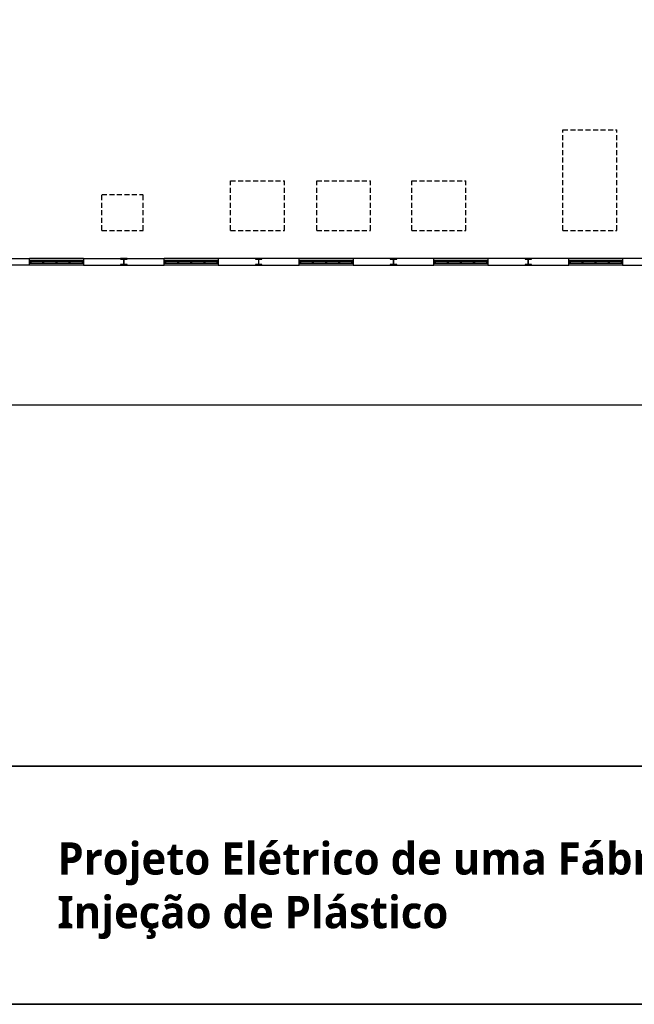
# Model space of a CAD drawing. Header units: millimetres. Extents: x -559 to 10735, y -2326 to 222.
# Tile 528 of 656: x 5342 to 5465, y -2110 to -1914. Entities that reach past the tile are written whole.
import ezdxf

# ---------------------------------------------------------------- set-up
doc = ezdxf.new("R2010")
doc.units = ezdxf.units.MM
doc.header["$LTSCALE"] = 4
doc.linetypes.add('HIDDEN', pattern=[0.375, 0.25, -0.125])
for name, color, linetype in [('Extremos da Area Total', 253, 'Continuous'), ('Modelo', 251, 'Continuous'), ('Planta Baixa', 251, 'Continuous'), ('Texto Cabeçalho', 3, 'Continuous')]:
    doc.layers.add(name, color=color, linetype=linetype)

# ---------------------------------------------------------------- blocks, each defined once
blk = doc.blocks.new('AUW01D3S-flat-19-flat-1')
at = {"color": 9}
for p, q in [((0, 0.125), (-2, 0.125)), ((0, -0.125), (-2, -0.125))]:
    blk.add_line(p, q, dxfattribs=at)
blk = doc.blocks.new('AUD18D1S-flat-49-flat-1')
at = {"color": 9}
for p, q in [((-2, -0.125), (-2, 0.125)), ((0, 0.125), (0, -0.125))]:
    blk.add_line(p, q, dxfattribs=at)
blk = doc.blocks.new('AUD19D1S-flat-49-flat-1')
at = {"color": 9}
for p, q in [((-2, 0), (-2, 0)), ((0, 0), (0, 0))]:
    blk.add_line(p, q, dxfattribs=at)
blk = doc.blocks.new('AUD37D1S-flat-137-flat-1')
at = {"color": 9}
for p, q in [((-0.05, 0.05), (-0.05, -0.05)), ((0, 0.05), (-0.05, 0.05)), ((0, -0.05), (0, 0.05)), ((-0.05, -0.05), (0, -0.05))]:
    blk.add_line(p, q, dxfattribs=at)
at = {"color": 9, "width": 0.5, "flags": 3}
for p in [(-0.05, 0), (-0.05, -0.05)]:
    blk.add_attdef('JAMBPT', p, '', height=0.01, rotation=180, dxfattribs=at)
at = {"color": 9, "oblique": 36.8699, "width": 1.25, "flags": 3}
for p in [(-0.05, 0.05), (-0.05, 0), (-0.05, -0.05)]:
    blk.add_attdef('JAMBPT', p, '', height=0.00632, rotation=243.4349, dxfattribs=at)
blk = doc.blocks.new('AUD37D1S-flat-136-flat-1')
at = {"color": 9}
for p, q in [((0, -0.05), (0, 0.05)), ((0, 0.05), (0.05, 0.05)), ((0.05, 0.05), (0.05, -0.05)), ((0.05, -0.05), (0, -0.05))]:
    blk.add_line(p, q, dxfattribs=at)
at = {"color": 9, "text_generation_flag": 4, "width": 1.25, "flags": 3}
for p in [(0.05, 0.05), (0.05, 0), (0.05, -0.05)]:
    blk.add_attdef('JAMBPT', p, '', height=0.00632, rotation=296.5651, dxfattribs=at)
at = {"color": 9, "text_generation_flag": 4, "width": 0.5, "flags": 3}
for p in [(0.05, 0), (0.05, -0.05)]:
    blk.add_attdef('JAMBPT', p, '', height=0.01, dxfattribs=at)
blk = doc.blocks.new('AUD40D1S-flat-38-flat-1')
at = {"color": 9}
for p, q in [((-1, 0.05), (-1, -0.05)), ((1, 0.05), (-1, 0.05)), ((1, -0.05), (1, 0.05)), ((-1, -0.05), (1, -0.05))]:
    blk.add_line(p, q, dxfattribs=at)
blk = doc.blocks.new('AUD40D1S-flat-37-flat-1')
at = {"color": 9}
for p, q in [((-1, 0.05), (-1, -0.05)), ((1, 0.05), (-1, 0.05)), ((1, -0.05), (1, 0.05)), ((-1, -0.05), (1, -0.05))]:
    blk.add_line(p, q, dxfattribs=at)
blk = doc.blocks.new('AUD37D1S-flat-135-flat-1')
at = {"color": 9}
for p, q in [((-0.05, 0.05), (-0.05, -0.05)), ((0, 0.05), (-0.05, 0.05)), ((0, -0.05), (0, 0.05)), ((-0.05, -0.05), (0, -0.05))]:
    blk.add_line(p, q, dxfattribs=at)
at = {"color": 9, "width": 0.5, "flags": 3}
for p in [(-0.05, 0), (-0.05, -0.05)]:
    blk.add_attdef('JAMBPT', p, '', height=0.01, rotation=180, dxfattribs=at)
at = {"color": 9, "oblique": 36.8699, "width": 1.25, "flags": 3}
for p in [(-0.05, 0.05), (-0.05, 0), (-0.05, -0.05)]:
    blk.add_attdef('JAMBPT', p, '', height=0.00632, rotation=243.4349, dxfattribs=at)
blk = doc.blocks.new('AUD37D1S-flat-134-flat-1')
at = {"color": 9}
for p, q in [((-0.05, 0.05), (-0.05, -0.05)), ((0, 0.05), (-0.05, 0.05)), ((0, -0.05), (0, 0.05)), ((-0.05, -0.05), (0, -0.05))]:
    blk.add_line(p, q, dxfattribs=at)
at = {"color": 9, "width": 0.5, "flags": 3}
for p in [(-0.05, 0), (-0.05, -0.05)]:
    blk.add_attdef('JAMBPT', p, '', height=0.01, rotation=180, dxfattribs=at)
at = {"color": 9, "oblique": 36.8699, "width": 1.25, "flags": 3}
for p in [(-0.05, 0.05), (-0.05, 0), (-0.05, -0.05)]:
    blk.add_attdef('JAMBPT', p, '', height=0.00632, rotation=243.4349, dxfattribs=at)
blk = doc.blocks.new('AUD37D1S-flat-133-flat-1')
at = {"color": 9}
for p, q in [((-0.05, 0.05), (-0.05, -0.05)), ((0, 0.05), (-0.05, 0.05)), ((0, -0.05), (0, 0.05)), ((-0.05, -0.05), (0, -0.05))]:
    blk.add_line(p, q, dxfattribs=at)
at = {"color": 9, "width": 0.5, "flags": 3}
for p in [(-0.05, 0), (-0.05, -0.05)]:
    blk.add_attdef('JAMBPT', p, '', height=0.01, rotation=180, dxfattribs=at)
at = {"color": 9, "oblique": 36.8699, "width": 1.25, "flags": 3}
for p in [(-0.05, 0.05), (-0.05, 0), (-0.05, -0.05)]:
    blk.add_attdef('JAMBPT', p, '', height=0.00632, rotation=243.4349, dxfattribs=at)
blk = doc.blocks.new('AUW01D1S-flat-56-flat-1')
at = {"color": 9}
blk.add_line((0.21875, 0), (-0.21875, 0), dxfattribs=at)
blk = doc.blocks.new('AUW01D1S-flat-55-flat-1')
at = {"color": 9}
blk.add_line((0.21875, 0), (-0.21875, 0), dxfattribs=at)
blk = doc.blocks.new('AUW01D1S-flat-54-flat-1')
at = {"color": 9}
blk.add_line((0.21875, 0), (-0.21875, 0), dxfattribs=at)
blk = doc.blocks.new('AUW01D1S-flat-53-flat-1')
at = {"color": 9}
blk.add_line((0.21875, 0), (-0.21875, 0), dxfattribs=at)
blk = doc.blocks.new('AUW01D3S-flat-18-flat-1')
at = {"color": 9}
for p, q in [((0, 0.125), (-2, 0.125)), ((0, -0.125), (-2, -0.125))]:
    blk.add_line(p, q, dxfattribs=at)
blk = doc.blocks.new('AUD18D1S-flat-48-flat-1')
at = {"color": 9}
for p, q in [((-2, -0.125), (-2, 0.125)), ((0, 0.125), (0, -0.125))]:
    blk.add_line(p, q, dxfattribs=at)
blk = doc.blocks.new('AUD19D1S-flat-48-flat-1')
at = {"color": 9}
for p, q in [((-2, 0), (-2, 0)), ((0, 0), (0, 0))]:
    blk.add_line(p, q, dxfattribs=at)
blk = doc.blocks.new('AUD37D1S-flat-132-flat-1')
at = {"color": 9}
for p, q in [((-0.05, 0.05), (-0.05, -0.05)), ((0, 0.05), (-0.05, 0.05)), ((0, -0.05), (0, 0.05)), ((-0.05, -0.05), (0, -0.05))]:
    blk.add_line(p, q, dxfattribs=at)
at = {"color": 9, "width": 0.5, "flags": 3}
for p in [(-0.05, 0), (-0.05, -0.05)]:
    blk.add_attdef('JAMBPT', p, '', height=0.01, rotation=180, dxfattribs=at)
at = {"color": 9, "oblique": 36.8699, "width": 1.25, "flags": 3}
for p in [(-0.05, 0.05), (-0.05, 0), (-0.05, -0.05)]:
    blk.add_attdef('JAMBPT', p, '', height=0.00632, rotation=243.4349, dxfattribs=at)
blk = doc.blocks.new('AUD37D1S-flat-131-flat-1')
at = {"color": 9}
for p, q in [((0, -0.05), (0, 0.05)), ((0, 0.05), (0.05, 0.05)), ((0.05, 0.05), (0.05, -0.05)), ((0.05, -0.05), (0, -0.05))]:
    blk.add_line(p, q, dxfattribs=at)
at = {"color": 9, "text_generation_flag": 4, "width": 1.25, "flags": 3}
for p in [(0.05, 0.05), (0.05, 0), (0.05, -0.05)]:
    blk.add_attdef('JAMBPT', p, '', height=0.00632, rotation=296.5651, dxfattribs=at)
at = {"color": 9, "text_generation_flag": 4, "width": 0.5, "flags": 3}
for p in [(0.05, 0), (0.05, -0.05)]:
    blk.add_attdef('JAMBPT', p, '', height=0.01, dxfattribs=at)
blk = doc.blocks.new('AUD40D1S-flat-36-flat-1')
at = {"color": 9}
for p, q in [((-1, 0.05), (-1, -0.05)), ((1, 0.05), (-1, 0.05)), ((1, -0.05), (1, 0.05)), ((-1, -0.05), (1, -0.05))]:
    blk.add_line(p, q, dxfattribs=at)
blk = doc.blocks.new('AUD40D1S-flat-35-flat-1')
at = {"color": 9}
for p, q in [((-1, 0.05), (-1, -0.05)), ((1, 0.05), (-1, 0.05)), ((1, -0.05), (1, 0.05)), ((-1, -0.05), (1, -0.05))]:
    blk.add_line(p, q, dxfattribs=at)
blk = doc.blocks.new('AUD37D1S-flat-130-flat-1')
at = {"color": 9}
for p, q in [((-0.05, 0.05), (-0.05, -0.05)), ((0, 0.05), (-0.05, 0.05)), ((0, -0.05), (0, 0.05)), ((-0.05, -0.05), (0, -0.05))]:
    blk.add_line(p, q, dxfattribs=at)
at = {"color": 9, "width": 0.5, "flags": 3}
for p in [(-0.05, 0), (-0.05, -0.05)]:
    blk.add_attdef('JAMBPT', p, '', height=0.01, rotation=180, dxfattribs=at)
at = {"color": 9, "oblique": 36.8699, "width": 1.25, "flags": 3}
for p in [(-0.05, 0.05), (-0.05, 0), (-0.05, -0.05)]:
    blk.add_attdef('JAMBPT', p, '', height=0.00632, rotation=243.4349, dxfattribs=at)
blk = doc.blocks.new('AUD37D1S-flat-129-flat-1')
at = {"color": 9}
for p, q in [((-0.05, 0.05), (-0.05, -0.05)), ((0, 0.05), (-0.05, 0.05)), ((0, -0.05), (0, 0.05)), ((-0.05, -0.05), (0, -0.05))]:
    blk.add_line(p, q, dxfattribs=at)
at = {"color": 9, "width": 0.5, "flags": 3}
for p in [(-0.05, 0), (-0.05, -0.05)]:
    blk.add_attdef('JAMBPT', p, '', height=0.01, rotation=180, dxfattribs=at)
at = {"color": 9, "oblique": 36.8699, "width": 1.25, "flags": 3}
for p in [(-0.05, 0.05), (-0.05, 0), (-0.05, -0.05)]:
    blk.add_attdef('JAMBPT', p, '', height=0.00632, rotation=243.4349, dxfattribs=at)
blk = doc.blocks.new('AUD37D1S-flat-128-flat-1')
at = {"color": 9}
for p, q in [((-0.05, 0.05), (-0.05, -0.05)), ((0, 0.05), (-0.05, 0.05)), ((0, -0.05), (0, 0.05)), ((-0.05, -0.05), (0, -0.05))]:
    blk.add_line(p, q, dxfattribs=at)
at = {"color": 9, "width": 0.5, "flags": 3}
for p in [(-0.05, 0), (-0.05, -0.05)]:
    blk.add_attdef('JAMBPT', p, '', height=0.01, rotation=180, dxfattribs=at)
at = {"color": 9, "oblique": 36.8699, "width": 1.25, "flags": 3}
for p in [(-0.05, 0.05), (-0.05, 0), (-0.05, -0.05)]:
    blk.add_attdef('JAMBPT', p, '', height=0.00632, rotation=243.4349, dxfattribs=at)
blk = doc.blocks.new('AUW01D1S-flat-52-flat-1')
at = {"color": 9}
blk.add_line((0.21875, 0), (-0.21875, 0), dxfattribs=at)
blk = doc.blocks.new('AUW01D1S-flat-51-flat-1')
at = {"color": 9}
blk.add_line((0.21875, 0), (-0.21875, 0), dxfattribs=at)
blk = doc.blocks.new('AUW01D1S-flat-50-flat-1')
at = {"color": 9}
blk.add_line((0.21875, 0), (-0.21875, 0), dxfattribs=at)
blk = doc.blocks.new('AUW01D1S-flat-49-flat-1')
at = {"color": 9}
blk.add_line((0.21875, 0), (-0.21875, 0), dxfattribs=at)
blk = doc.blocks.new('AUW01D3S-flat-17-flat-1')
at = {"color": 9}
for p, q in [((0, 0.125), (-2, 0.125)), ((0, -0.125), (-2, -0.125))]:
    blk.add_line(p, q, dxfattribs=at)
blk = doc.blocks.new('AUD18D1S-flat-47-flat-1')
at = {"color": 9}
for p, q in [((-2, -0.125), (-2, 0.125)), ((0, 0.125), (0, -0.125))]:
    blk.add_line(p, q, dxfattribs=at)
blk = doc.blocks.new('AUD19D1S-flat-47-flat-1')
at = {"color": 9}
for p, q in [((-2, 0), (-2, 0)), ((0, 0), (0, 0))]:
    blk.add_line(p, q, dxfattribs=at)
blk = doc.blocks.new('AUD37D1S-flat-127-flat-1')
at = {"color": 9}
for p, q in [((-0.05, 0.05), (-0.05, -0.05)), ((0, 0.05), (-0.05, 0.05)), ((0, -0.05), (0, 0.05)), ((-0.05, -0.05), (0, -0.05))]:
    blk.add_line(p, q, dxfattribs=at)
at = {"color": 9, "width": 0.5, "flags": 3}
for p in [(-0.05, 0), (-0.05, -0.05)]:
    blk.add_attdef('JAMBPT', p, '', height=0.01, rotation=180, dxfattribs=at)
at = {"color": 9, "oblique": 36.8699, "width": 1.25, "flags": 3}
for p in [(-0.05, 0.05), (-0.05, 0), (-0.05, -0.05)]:
    blk.add_attdef('JAMBPT', p, '', height=0.00632, rotation=243.4349, dxfattribs=at)
blk = doc.blocks.new('AUD37D1S-flat-126-flat-1')
at = {"color": 9}
for p, q in [((0, -0.05), (0, 0.05)), ((0, 0.05), (0.05, 0.05)), ((0.05, 0.05), (0.05, -0.05)), ((0.05, -0.05), (0, -0.05))]:
    blk.add_line(p, q, dxfattribs=at)
at = {"color": 9, "text_generation_flag": 4, "width": 1.25, "flags": 3}
for p in [(0.05, 0.05), (0.05, 0), (0.05, -0.05)]:
    blk.add_attdef('JAMBPT', p, '', height=0.00632, rotation=296.5651, dxfattribs=at)
at = {"color": 9, "text_generation_flag": 4, "width": 0.5, "flags": 3}
for p in [(0.05, 0), (0.05, -0.05)]:
    blk.add_attdef('JAMBPT', p, '', height=0.01, dxfattribs=at)
blk = doc.blocks.new('AUD40D1S-flat-34-flat-1')
at = {"color": 9}
for p, q in [((-1, 0.05), (-1, -0.05)), ((1, 0.05), (-1, 0.05)), ((1, -0.05), (1, 0.05)), ((-1, -0.05), (1, -0.05))]:
    blk.add_line(p, q, dxfattribs=at)
blk = doc.blocks.new('AUD40D1S-flat-33-flat-1')
at = {"color": 9}
for p, q in [((-1, 0.05), (-1, -0.05)), ((1, 0.05), (-1, 0.05)), ((1, -0.05), (1, 0.05)), ((-1, -0.05), (1, -0.05))]:
    blk.add_line(p, q, dxfattribs=at)
blk = doc.blocks.new('AUD37D1S-flat-125-flat-1')
at = {"color": 9}
for p, q in [((-0.05, 0.05), (-0.05, -0.05)), ((0, 0.05), (-0.05, 0.05)), ((0, -0.05), (0, 0.05)), ((-0.05, -0.05), (0, -0.05))]:
    blk.add_line(p, q, dxfattribs=at)
at = {"color": 9, "width": 0.5, "flags": 3}
for p in [(-0.05, 0), (-0.05, -0.05)]:
    blk.add_attdef('JAMBPT', p, '', height=0.01, rotation=180, dxfattribs=at)
at = {"color": 9, "oblique": 36.8699, "width": 1.25, "flags": 3}
for p in [(-0.05, 0.05), (-0.05, 0), (-0.05, -0.05)]:
    blk.add_attdef('JAMBPT', p, '', height=0.00632, rotation=243.4349, dxfattribs=at)
blk = doc.blocks.new('AUD37D1S-flat-124-flat-1')
at = {"color": 9}
for p, q in [((-0.05, 0.05), (-0.05, -0.05)), ((0, 0.05), (-0.05, 0.05)), ((0, -0.05), (0, 0.05)), ((-0.05, -0.05), (0, -0.05))]:
    blk.add_line(p, q, dxfattribs=at)
at = {"color": 9, "width": 0.5, "flags": 3}
for p in [(-0.05, 0), (-0.05, -0.05)]:
    blk.add_attdef('JAMBPT', p, '', height=0.01, rotation=180, dxfattribs=at)
at = {"color": 9, "oblique": 36.8699, "width": 1.25, "flags": 3}
for p in [(-0.05, 0.05), (-0.05, 0), (-0.05, -0.05)]:
    blk.add_attdef('JAMBPT', p, '', height=0.00632, rotation=243.4349, dxfattribs=at)
blk = doc.blocks.new('AUD37D1S-flat-123-flat-1')
at = {"color": 9}
for p, q in [((-0.05, 0.05), (-0.05, -0.05)), ((0, 0.05), (-0.05, 0.05)), ((0, -0.05), (0, 0.05)), ((-0.05, -0.05), (0, -0.05))]:
    blk.add_line(p, q, dxfattribs=at)
at = {"color": 9, "width": 0.5, "flags": 3}
for p in [(-0.05, 0), (-0.05, -0.05)]:
    blk.add_attdef('JAMBPT', p, '', height=0.01, rotation=180, dxfattribs=at)
at = {"color": 9, "oblique": 36.8699, "width": 1.25, "flags": 3}
for p in [(-0.05, 0.05), (-0.05, 0), (-0.05, -0.05)]:
    blk.add_attdef('JAMBPT', p, '', height=0.00632, rotation=243.4349, dxfattribs=at)
blk = doc.blocks.new('AUW01D1S-flat-48-flat-1')
at = {"color": 9}
blk.add_line((0.21875, 0), (-0.21875, 0), dxfattribs=at)
blk = doc.blocks.new('AUW01D1S-flat-47-flat-1')
at = {"color": 9}
blk.add_line((0.21875, 0), (-0.21875, 0), dxfattribs=at)
blk = doc.blocks.new('AUW01D1S-flat-46-flat-1')
at = {"color": 9}
blk.add_line((0.21875, 0), (-0.21875, 0), dxfattribs=at)
blk = doc.blocks.new('AUW01D1S-flat-45-flat-1')
at = {"color": 9}
blk.add_line((0.21875, 0), (-0.21875, 0), dxfattribs=at)
blk = doc.blocks.new('AUW01D3S-flat-16-flat-1')
at = {"color": 9}
for p, q in [((0, 0.125), (-2, 0.125)), ((0, -0.125), (-2, -0.125))]:
    blk.add_line(p, q, dxfattribs=at)
blk = doc.blocks.new('AUD18D1S-flat-46-flat-1')
at = {"color": 9}
for p, q in [((-2, -0.125), (-2, 0.125)), ((0, 0.125), (0, -0.125))]:
    blk.add_line(p, q, dxfattribs=at)
blk = doc.blocks.new('AUD19D1S-flat-46-flat-1')
at = {"color": 9}
for p, q in [((-2, 0), (-2, 0)), ((0, 0), (0, 0))]:
    blk.add_line(p, q, dxfattribs=at)
blk = doc.blocks.new('AUD37D1S-flat-122-flat-1')
at = {"color": 9}
for p, q in [((-0.05, 0.05), (-0.05, -0.05)), ((0, 0.05), (-0.05, 0.05)), ((0, -0.05), (0, 0.05)), ((-0.05, -0.05), (0, -0.05))]:
    blk.add_line(p, q, dxfattribs=at)
at = {"color": 9, "width": 0.5, "flags": 3}
for p in [(-0.05, 0), (-0.05, -0.05)]:
    blk.add_attdef('JAMBPT', p, '', height=0.01, rotation=180, dxfattribs=at)
at = {"color": 9, "oblique": 36.8699, "width": 1.25, "flags": 3}
for p in [(-0.05, 0.05), (-0.05, 0), (-0.05, -0.05)]:
    blk.add_attdef('JAMBPT', p, '', height=0.00632, rotation=243.4349, dxfattribs=at)
blk = doc.blocks.new('AUD37D1S-flat-121-flat-1')
at = {"color": 9}
for p, q in [((0, -0.05), (0, 0.05)), ((0, 0.05), (0.05, 0.05)), ((0.05, 0.05), (0.05, -0.05)), ((0.05, -0.05), (0, -0.05))]:
    blk.add_line(p, q, dxfattribs=at)
at = {"color": 9, "text_generation_flag": 4, "width": 1.25, "flags": 3}
for p in [(0.05, 0.05), (0.05, 0), (0.05, -0.05)]:
    blk.add_attdef('JAMBPT', p, '', height=0.00632, rotation=296.5651, dxfattribs=at)
at = {"color": 9, "text_generation_flag": 4, "width": 0.5, "flags": 3}
for p in [(0.05, 0), (0.05, -0.05)]:
    blk.add_attdef('JAMBPT', p, '', height=0.01, dxfattribs=at)
blk = doc.blocks.new('AUD40D1S-flat-32-flat-1')
at = {"color": 9}
for p, q in [((-1, 0.05), (-1, -0.05)), ((1, 0.05), (-1, 0.05)), ((1, -0.05), (1, 0.05)), ((-1, -0.05), (1, -0.05))]:
    blk.add_line(p, q, dxfattribs=at)
blk = doc.blocks.new('AUD40D1S-flat-31-flat-1')
at = {"color": 9}
for p, q in [((-1, 0.05), (-1, -0.05)), ((1, 0.05), (-1, 0.05)), ((1, -0.05), (1, 0.05)), ((-1, -0.05), (1, -0.05))]:
    blk.add_line(p, q, dxfattribs=at)
blk = doc.blocks.new('AUD37D1S-flat-120-flat-1')
at = {"color": 9}
for p, q in [((-0.05, 0.05), (-0.05, -0.05)), ((0, 0.05), (-0.05, 0.05)), ((0, -0.05), (0, 0.05)), ((-0.05, -0.05), (0, -0.05))]:
    blk.add_line(p, q, dxfattribs=at)
at = {"color": 9, "width": 0.5, "flags": 3}
for p in [(-0.05, 0), (-0.05, -0.05)]:
    blk.add_attdef('JAMBPT', p, '', height=0.01, rotation=180, dxfattribs=at)
at = {"color": 9, "oblique": 36.8699, "width": 1.25, "flags": 3}
for p in [(-0.05, 0.05), (-0.05, 0), (-0.05, -0.05)]:
    blk.add_attdef('JAMBPT', p, '', height=0.00632, rotation=243.4349, dxfattribs=at)
blk = doc.blocks.new('AUD37D1S-flat-119-flat-1')
at = {"color": 9}
for p, q in [((-0.05, 0.05), (-0.05, -0.05)), ((0, 0.05), (-0.05, 0.05)), ((0, -0.05), (0, 0.05)), ((-0.05, -0.05), (0, -0.05))]:
    blk.add_line(p, q, dxfattribs=at)
at = {"color": 9, "width": 0.5, "flags": 3}
for p in [(-0.05, 0), (-0.05, -0.05)]:
    blk.add_attdef('JAMBPT', p, '', height=0.01, rotation=180, dxfattribs=at)
at = {"color": 9, "oblique": 36.8699, "width": 1.25, "flags": 3}
for p in [(-0.05, 0.05), (-0.05, 0), (-0.05, -0.05)]:
    blk.add_attdef('JAMBPT', p, '', height=0.00632, rotation=243.4349, dxfattribs=at)
blk = doc.blocks.new('AUD37D1S-flat-118-flat-1')
at = {"color": 9}
for p, q in [((-0.05, 0.05), (-0.05, -0.05)), ((0, 0.05), (-0.05, 0.05)), ((0, -0.05), (0, 0.05)), ((-0.05, -0.05), (0, -0.05))]:
    blk.add_line(p, q, dxfattribs=at)
at = {"color": 9, "width": 0.5, "flags": 3}
for p in [(-0.05, 0), (-0.05, -0.05)]:
    blk.add_attdef('JAMBPT', p, '', height=0.01, rotation=180, dxfattribs=at)
at = {"color": 9, "oblique": 36.8699, "width": 1.25, "flags": 3}
for p in [(-0.05, 0.05), (-0.05, 0), (-0.05, -0.05)]:
    blk.add_attdef('JAMBPT', p, '', height=0.00632, rotation=243.4349, dxfattribs=at)
blk = doc.blocks.new('AUW01D1S-flat-44-flat-1')
at = {"color": 9}
blk.add_line((0.21875, 0), (-0.21875, 0), dxfattribs=at)
blk = doc.blocks.new('AUW01D1S-flat-43-flat-1')
at = {"color": 9}
blk.add_line((0.21875, 0), (-0.21875, 0), dxfattribs=at)
blk = doc.blocks.new('AUW01D1S-flat-42-flat-1')
at = {"color": 9}
blk.add_line((0.21875, 0), (-0.21875, 0), dxfattribs=at)
blk = doc.blocks.new('AUW01D1S-flat-41-flat-1')
at = {"color": 9}
blk.add_line((0.21875, 0), (-0.21875, 0), dxfattribs=at)
blk = doc.blocks.new('AUW01D1S-flat-40-flat-1')
at = {"color": 9}
blk.add_line((0.21875, 0), (-0.21875, 0), dxfattribs=at)
blk = doc.blocks.new('AUW01D1S-flat-39-flat-1')
at = {"color": 9}
blk.add_line((0.21875, 0), (-0.21875, 0), dxfattribs=at)
blk = doc.blocks.new('AUW01D1S-flat-38-flat-1')
at = {"color": 9}
blk.add_line((0.21875, 0), (-0.21875, 0), dxfattribs=at)
blk = doc.blocks.new('AUW01D1S-flat-37-flat-1')
at = {"color": 9}
blk.add_line((0.21875, 0), (-0.21875, 0), dxfattribs=at)
blk = doc.blocks.new('AUD37D1S-flat-109-flat-1')
at = {"color": 9}
for p, q in [((-0.05, 0.05), (-0.05, -0.05)), ((0, 0.05), (-0.05, 0.05)), ((0, -0.05), (0, 0.05)), ((-0.05, -0.05), (0, -0.05))]:
    blk.add_line(p, q, dxfattribs=at)
at = {"color": 9, "width": 0.5, "flags": 3}
for p in [(-0.05, 0), (-0.05, -0.05)]:
    blk.add_attdef('JAMBPT', p, '', height=0.01, rotation=180, dxfattribs=at)
at = {"color": 9, "oblique": 36.8699, "width": 1.25, "flags": 3}
for p in [(-0.05, 0.05), (-0.05, 0), (-0.05, -0.05)]:
    blk.add_attdef('JAMBPT', p, '', height=0.00632, rotation=243.4349, dxfattribs=at)
blk = doc.blocks.new('AUD37D1S-flat-108-flat-1')
at = {"color": 9}
for p, q in [((-0.05, 0.05), (-0.05, -0.05)), ((0, 0.05), (-0.05, 0.05)), ((0, -0.05), (0, 0.05)), ((-0.05, -0.05), (0, -0.05))]:
    blk.add_line(p, q, dxfattribs=at)
at = {"color": 9, "width": 0.5, "flags": 3}
for p in [(-0.05, 0), (-0.05, -0.05)]:
    blk.add_attdef('JAMBPT', p, '', height=0.01, rotation=180, dxfattribs=at)
at = {"color": 9, "oblique": 36.8699, "width": 1.25, "flags": 3}
for p in [(-0.05, 0.05), (-0.05, 0), (-0.05, -0.05)]:
    blk.add_attdef('JAMBPT', p, '', height=0.00632, rotation=243.4349, dxfattribs=at)
blk = doc.blocks.new('AUD37D1S-flat-107-flat-1')
at = {"color": 9}
for p, q in [((-0.05, 0.05), (-0.05, -0.05)), ((0, 0.05), (-0.05, 0.05)), ((0, -0.05), (0, 0.05)), ((-0.05, -0.05), (0, -0.05))]:
    blk.add_line(p, q, dxfattribs=at)
at = {"color": 9, "width": 0.5, "flags": 3}
for p in [(-0.05, 0), (-0.05, -0.05)]:
    blk.add_attdef('JAMBPT', p, '', height=0.01, rotation=180, dxfattribs=at)
at = {"color": 9, "oblique": 36.8699, "width": 1.25, "flags": 3}
for p in [(-0.05, 0.05), (-0.05, 0), (-0.05, -0.05)]:
    blk.add_attdef('JAMBPT', p, '', height=0.00632, rotation=243.4349, dxfattribs=at)
blk = doc.blocks.new('AUD40D1S-flat-30-flat-1')
at = {"color": 9}
for p, q in [((-1, 0.05), (-1, -0.05)), ((1, 0.05), (-1, 0.05)), ((1, -0.05), (1, 0.05)), ((-1, -0.05), (1, -0.05))]:
    blk.add_line(p, q, dxfattribs=at)
blk = doc.blocks.new('AUD40D1S-flat-29-flat-1')
at = {"color": 9}
for p, q in [((-1, 0.05), (-1, -0.05)), ((1, 0.05), (-1, 0.05)), ((1, -0.05), (1, 0.05)), ((-1, -0.05), (1, -0.05))]:
    blk.add_line(p, q, dxfattribs=at)
blk = doc.blocks.new('AUD37D1S-flat-106-flat-1')
at = {"color": 9}
for p, q in [((0, -0.05), (0, 0.05)), ((0, 0.05), (0.05, 0.05)), ((0.05, 0.05), (0.05, -0.05)), ((0.05, -0.05), (0, -0.05))]:
    blk.add_line(p, q, dxfattribs=at)
at = {"color": 9, "text_generation_flag": 4, "width": 1.25, "flags": 3}
for p in [(0.05, 0.05), (0.05, 0), (0.05, -0.05)]:
    blk.add_attdef('JAMBPT', p, '', height=0.00632, rotation=296.5651, dxfattribs=at)
at = {"color": 9, "text_generation_flag": 4, "width": 0.5, "flags": 3}
for p in [(0.05, 0), (0.05, -0.05)]:
    blk.add_attdef('JAMBPT', p, '', height=0.01, dxfattribs=at)
blk = doc.blocks.new('AUD37D1S-flat-105-flat-1')
at = {"color": 9}
for p, q in [((-0.05, 0.05), (-0.05, -0.05)), ((0, 0.05), (-0.05, 0.05)), ((0, -0.05), (0, 0.05)), ((-0.05, -0.05), (0, -0.05))]:
    blk.add_line(p, q, dxfattribs=at)
at = {"color": 9, "width": 0.5, "flags": 3}
for p in [(-0.05, 0), (-0.05, -0.05)]:
    blk.add_attdef('JAMBPT', p, '', height=0.01, rotation=180, dxfattribs=at)
at = {"color": 9, "oblique": 36.8699, "width": 1.25, "flags": 3}
for p in [(-0.05, 0.05), (-0.05, 0), (-0.05, -0.05)]:
    blk.add_attdef('JAMBPT', p, '', height=0.00632, rotation=243.4349, dxfattribs=at)
blk = doc.blocks.new('AUD19D1S-flat-41-flat-1')
at = {"color": 9}
for p, q in [((-2, 0), (-2, 0)), ((0, 0), (0, 0))]:
    blk.add_line(p, q, dxfattribs=at)
blk = doc.blocks.new('AUD18D1S-flat-41-flat-1')
at = {"color": 9}
for p, q in [((-2, -0.125), (-2, 0.125)), ((0, 0.125), (0, -0.125))]:
    blk.add_line(p, q, dxfattribs=at)
blk = doc.blocks.new('AUW01D3S-flat-15-flat-1')
at = {"color": 9}
for p, q in [((0, 0.125), (-2, 0.125)), ((0, -0.125), (-2, -0.125))]:
    blk.add_line(p, q, dxfattribs=at)

msp = doc.modelspace()

# ---------------------------------------------------------------- linework, layer by layer
at = {"layer": 'Extremos da Area Total'}
msp.add_lwpolyline([(5196.19, -1862.34), (5196.19, -1845.41), (5699, -1845.41), (5699, -1990.69), (5196.19, -1990.69), (5196.19, -1865.19)], dxfattribs=at)
at = {"layer": 'Modelo'}
for points in [[(5719.47, -2110.12), (5175.71, -2110.12), (5175.71, -1738.39), (5719.47, -1738.39)], [(5175.71, -2062.67), (5719.47, -2062.67), (5719.47, -2110.12), (5175.71, -2110.12)], [(5719.47, -2062.67), (5175.71, -2062.67), (5175.71, -2110.12), (5719.47, -2110.12)], [(5325.99, -2062.67), (5533.61, -2062.67), (5533.61, -2110.12), (5325.99, -2110.12)]]:
    msp.add_lwpolyline(points, close=True, dxfattribs=at)
at = {"layer": 'Planta Baixa', "linetype": 'HIDDEN'}
for p, q in [((5450.49, -1955.86), (5450.49, -1935.86)), ((5450.49, -1935.86), (5461.24, -1935.86)), ((5461.24, -1955.86), (5461.24, -1935.86)), ((5384.2, -1946.02), (5394.95, -1946.02)), ((5384.2, -1955.86), (5384.2, -1946.02)), ((5394.95, -1955.86), (5394.95, -1946.02)), ((5401.4, -1946.02), (5412.15, -1946.02)), ((5401.4, -1955.86), (5401.4, -1946.02)), ((5412.15, -1955.86), (5412.15, -1946.02)), ((5420.38, -1946.02), (5431.13, -1946.02)), ((5420.38, -1955.86), (5420.38, -1946.02)), ((5431.13, -1955.86), (5431.13, -1946.02)), ((5358.55, -1955.86), (5358.55, -1948.71)), ((5358.55, -1948.71), (5366.78, -1948.71)), ((5366.78, -1955.86), (5366.78, -1948.71)), ((5358.55, -1955.86), (5366.78, -1955.86)), ((5384.2, -1955.86), (5394.95, -1955.86)), ((5401.4, -1955.86), (5412.15, -1955.86)), ((5420.38, -1955.86), (5431.13, -1955.86)), ((5450.49, -1955.86), (5461.24, -1955.86))]:
    msp.add_line(p, q, dxfattribs=at)
at = {"layer": 'Planta Baixa'}
for p, q in [((5340.22, -1961.45), (5344.11, -1961.45)), ((5354.87, -1961.45), (5370.99, -1961.45)), ((5397.88, -1961.45), (5381.75, -1961.45)), ((5424.76, -1961.45), (5408.63, -1961.45)), ((5451.64, -1961.45), (5435.51, -1961.45)), ((5471.13, -1961.45), (5462.39, -1961.45)), ((5344.11, -1962.79), (5340.22, -1962.79)), ((5354.87, -1962.79), (5370.99, -1962.79)), ((5381.75, -1962.79), (5397.88, -1962.79)), ((5408.63, -1962.79), (5424.76, -1962.79)), ((5435.51, -1962.79), (5451.64, -1962.79)), ((5462.39, -1962.79), (5471.13, -1962.79))]:
    msp.add_line(p, q, dxfattribs=at)
for points in [[(5363.58, -1962.76), (5363.58, -1962.66), (5363.04, -1962.66, -0.414214), (5362.98, -1962.6), (5362.98, -1961.64, -0.414214), (5363.04, -1961.58), (5363.58, -1961.58), (5363.58, -1961.47), (5362.29, -1961.47), (5362.29, -1961.58), (5362.82, -1961.58, -0.414214), (5362.88, -1961.64), (5362.88, -1962.6, -0.414214), (5362.82, -1962.66), (5362.29, -1962.66), (5362.29, -1962.76)], [(5390.46, -1962.76), (5390.46, -1962.66), (5389.92, -1962.66, -0.414214), (5389.86, -1962.6), (5389.86, -1961.64, -0.414214), (5389.92, -1961.58), (5390.46, -1961.58), (5390.46, -1961.47), (5389.17, -1961.47), (5389.17, -1961.58), (5389.7, -1961.58, -0.414214), (5389.76, -1961.64), (5389.76, -1962.6, -0.414214), (5389.7, -1962.66), (5389.17, -1962.66), (5389.17, -1962.76)], [(5417.34, -1962.76), (5417.34, -1962.66), (5416.8, -1962.66, -0.414214), (5416.75, -1962.6), (5416.75, -1961.64, -0.414214), (5416.8, -1961.58), (5417.34, -1961.58), (5417.34, -1961.47), (5416.05, -1961.47), (5416.05, -1961.58), (5416.58, -1961.58, -0.414214), (5416.64, -1961.64), (5416.64, -1962.6, -0.414214), (5416.58, -1962.66), (5416.05, -1962.66), (5416.05, -1962.76)], [(5442.93, -1961.47), (5442.93, -1961.58), (5443.47, -1961.58, -0.414214), (5443.52, -1961.64), (5443.52, -1962.6, -0.414214), (5443.46, -1962.66), (5442.93, -1962.65), (5442.93, -1962.76), (5444.22, -1962.77), (5444.22, -1962.66), (5443.68, -1962.66, -0.414214), (5443.62, -1962.6), (5443.63, -1961.64, -0.414214), (5443.68, -1961.58), (5444.22, -1961.59), (5444.22, -1961.48)]]:
    msp.add_lwpolyline(points, format="xyb", close=True, dxfattribs=at)

# ---------------------------------------------------------------- block references
at = {"layer": 'Planta Baixa', "xscale": 5.376215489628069, "yscale": 5.376215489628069, "zscale": 5.376215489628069}
for name, p in [('AUD18D1S-flat-41-flat-1', (5354.87, -1962.12)), ('AUW01D3S-flat-15-flat-1', (5354.87, -1962.12)), ('AUD40D1S-flat-30-flat-1', (5349.49, -1962.12)), ('AUD40D1S-flat-29-flat-1', (5349.49, -1962.12)), ('AUD37D1S-flat-106-flat-1', (5344.11, -1962.12)), ('AUD19D1S-flat-41-flat-1', (5354.87, -1962.12)), ('AUW01D1S-flat-40-flat-1', (5345.56, -1962.12)), ('AUD37D1S-flat-109-flat-1', (5347, -1962.12)), ('AUW01D1S-flat-39-flat-1', (5348.18, -1962.12)), ('AUD37D1S-flat-108-flat-1', (5349.62, -1962.12)), ('AUW01D1S-flat-38-flat-1', (5350.8, -1962.12)), ('AUD37D1S-flat-107-flat-1', (5352.24, -1962.12)), ('AUW01D1S-flat-37-flat-1', (5353.42, -1962.12)), ('AUD37D1S-flat-105-flat-1', (5354.87, -1962.12)), ('AUW01D3S-flat-16-flat-1', (5381.75, -1962.12)), ('AUD18D1S-flat-46-flat-1', (5381.75, -1962.12)), ('AUD37D1S-flat-121-flat-1', (5370.99, -1962.12)), ('AUD40D1S-flat-32-flat-1', (5376.37, -1962.12)), ('AUD40D1S-flat-31-flat-1', (5376.37, -1962.12)), ('AUD19D1S-flat-46-flat-1', (5381.75, -1962.12)), ('AUW01D1S-flat-41-flat-1', (5372.44, -1962.12)), ('AUD37D1S-flat-118-flat-1', (5373.88, -1962.12)), ('AUW01D1S-flat-42-flat-1', (5375.06, -1962.12)), ('AUD37D1S-flat-119-flat-1', (5376.51, -1962.12)), ('AUW01D1S-flat-43-flat-1', (5377.68, -1962.12)), ('AUD37D1S-flat-120-flat-1', (5379.13, -1962.12)), ('AUW01D1S-flat-44-flat-1', (5380.3, -1962.12)), ('AUD37D1S-flat-122-flat-1', (5381.75, -1962.12)), ('AUW01D3S-flat-17-flat-1', (5408.63, -1962.12)), ('AUD18D1S-flat-47-flat-1', (5408.63, -1962.12)), ('AUD37D1S-flat-126-flat-1', (5397.88, -1962.12)), ('AUD40D1S-flat-34-flat-1', (5403.25, -1962.12)), ('AUD40D1S-flat-33-flat-1', (5403.25, -1962.12)), ('AUD19D1S-flat-47-flat-1', (5408.63, -1962.12)), ('AUW01D1S-flat-45-flat-1', (5399.32, -1962.12)), ('AUD37D1S-flat-123-flat-1', (5400.77, -1962.12)), ('AUW01D1S-flat-46-flat-1', (5401.94, -1962.12)), ('AUD37D1S-flat-124-flat-1', (5403.39, -1962.12)), ('AUW01D1S-flat-47-flat-1', (5404.56, -1962.12)), ('AUD37D1S-flat-125-flat-1', (5406.01, -1962.12)), ('AUW01D1S-flat-48-flat-1', (5407.18, -1962.12)), ('AUD37D1S-flat-127-flat-1', (5408.63, -1962.12)), ('AUW01D3S-flat-18-flat-1', (5435.51, -1962.12)), ('AUD18D1S-flat-48-flat-1', (5435.51, -1962.12)), ('AUD37D1S-flat-131-flat-1', (5424.76, -1962.12)), ('AUD40D1S-flat-36-flat-1', (5430.13, -1962.12)), ('AUD40D1S-flat-35-flat-1', (5430.13, -1962.12)), ('AUD19D1S-flat-48-flat-1', (5435.51, -1962.12)), ('AUW01D1S-flat-49-flat-1', (5426.2, -1962.12)), ('AUD37D1S-flat-128-flat-1', (5427.65, -1962.12)), ('AUW01D1S-flat-50-flat-1', (5428.82, -1962.12)), ('AUD37D1S-flat-129-flat-1', (5430.27, -1962.12)), ('AUW01D1S-flat-51-flat-1', (5431.44, -1962.12)), ('AUD37D1S-flat-130-flat-1', (5432.89, -1962.12)), ('AUW01D1S-flat-52-flat-1', (5434.06, -1962.12)), ('AUD37D1S-flat-132-flat-1', (5435.51, -1962.12)), ('AUW01D3S-flat-19-flat-1', (5462.39, -1962.12)), ('AUD18D1S-flat-49-flat-1', (5462.39, -1962.12)), ('AUD37D1S-flat-136-flat-1', (5451.64, -1962.12)), ('AUD40D1S-flat-38-flat-1', (5457.01, -1962.12)), ('AUD40D1S-flat-37-flat-1', (5457.01, -1962.12)), ('AUD19D1S-flat-49-flat-1', (5462.39, -1962.12)), ('AUW01D1S-flat-53-flat-1', (5453.08, -1962.12)), ('AUD37D1S-flat-133-flat-1', (5454.53, -1962.12)), ('AUW01D1S-flat-54-flat-1', (5455.7, -1962.12)), ('AUD37D1S-flat-134-flat-1', (5457.15, -1962.12)), ('AUW01D1S-flat-55-flat-1', (5458.32, -1962.12)), ('AUD37D1S-flat-135-flat-1', (5459.77, -1962.12)), ('AUW01D1S-flat-56-flat-1', (5460.95, -1962.12)), ('AUD37D1S-flat-137-flat-1', (5462.39, -1962.12))]:
    msp.add_blockref(name, p, dxfattribs=at)

# ---------------------------------------------------------------- texts
at = {"layer": 'Texto Cabeçalho', "insert": (5349.69, -2077.85), "char_height": 6.4146, "attachment_point": 1}
msp.add_mtext_dynamic_manual_height_columns('{\\fMeiryo UI|b1|i0|c0|p50;Projeto Elétrico de uma Fábrica Industrial de Injeção de Plástico}', width=186.8119, gutter_width=24.39, heights=[30.32], dxfattribs=at)

doc.saveas('drawing.dxf')
